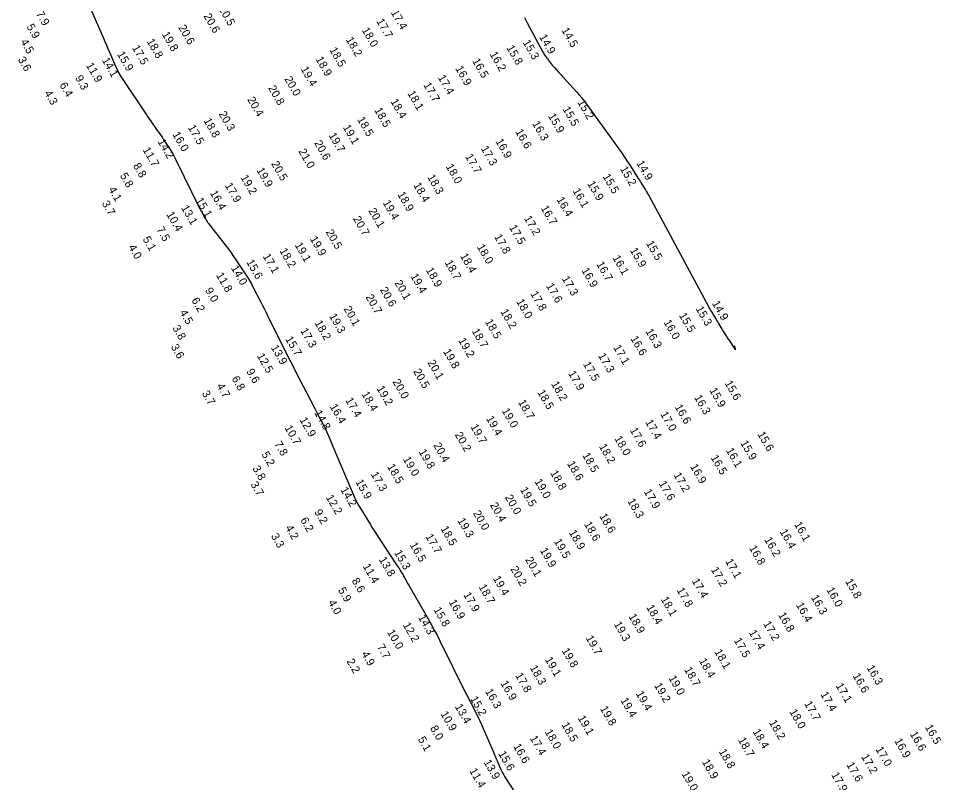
# Model space of a CAD drawing. Extents: x 988130 to 1132882, y 654656 to 841453.
# Drawn here: x 1032483 to 1033059, y 788129 to 788606 of the extents above; entities that cross this region are included whole.
import ezdxf

# ---------------------------------------------------------------- set-up
doc = ezdxf.new("R2010")
doc.units = 0
doc.layers.add('V-TOPO-MAJR', color=7, linetype='Continuous')
doc.layers.add('V-TOPO-SOUN', color=7, linetype='Continuous')

msp = doc.modelspace()

# ---------------------------------------------------------------- linework, layer by layer
at = {"layer": 'V-TOPO-MAJR'}
for points in [[(1032525.53, 788618.17), (1032536.08, 788593.94), (1032537.03, 788591.75), (1032537.99, 788589.56), (1032538.93, 788587.36), (1032539.88, 788585.16), (1032543.66, 788576.37), (1032544.66, 788574.2), (1032545.75, 788572.08), (1032546.94, 788570.02), (1032548.22, 788568), (1032561.76, 788547.85), (1032562.74, 788546.39), (1032563.73, 788544.94), (1032564.73, 788543.49), (1032565.73, 788542.05), (1032569.75, 788536.29), (1032570.75, 788534.85), (1032571.74, 788533.4), (1032572.72, 788531.94), (1032573.68, 788530.47), (1032577.75, 788524.26), (1032578.72, 788522.72), (1032579.65, 788521.15), (1032580.52, 788519.56), (1032581.35, 788517.93), (1032596.2, 788487.72), (1032596.47, 788487.17), (1032596.74, 788486.63), (1032597.01, 788486.09), (1032597.28, 788485.56), (1032598.75, 788482.65), (1032598.84, 788482.49), (1032598.93, 788482.33), (1032599.02, 788482.18), (1032599.13, 788482.03), (1032599.55, 788481.44), (1032599.65, 788481.29), (1032599.75, 788481.14), (1032599.86, 788480.99), (1032599.96, 788480.84), (1032600.97, 788479.32), (1032601.17, 788479.02), (1032601.38, 788478.72), (1032601.6, 788478.43), (1032601.82, 788478.14), (1032612.78, 788463.88), (1032614.34, 788461.82), (1032615.86, 788459.73), (1032617.35, 788457.62), (1032618.8, 788455.48), (1032624.68, 788446.65), (1032626.01, 788444.59), (1032627.28, 788442.5), (1032628.5, 788440.37), (1032629.66, 788438.21), (1032634.17, 788429.49), (1032635.29, 788427.31), (1032636.4, 788425.12), (1032637.51, 788422.93), (1032638.6, 788420.73), (1032648, 788401.69), (1032649.94, 788397.79), (1032651.9, 788393.9), (1032653.87, 788390.02), (1032655.87, 788386.14), (1032668.12, 788362.53), (1032668.76, 788361.3), (1032669.4, 788360.08), (1032670.05, 788358.85), (1032670.7, 788357.63), (1032673.56, 788352.3), (1032674.08, 788351.3), (1032674.57, 788350.29), (1032675.04, 788349.26), (1032675.49, 788348.23), (1032677.22, 788344.06), (1032677.66, 788343.01), (1032678.09, 788341.97), (1032678.53, 788340.93), (1032678.97, 788339.89), (1032692.08, 788309.03), (1032693.17, 788306.59), (1032694.35, 788304.2), (1032695.62, 788301.86), (1032696.98, 788299.56), (1032702.6, 788290.46), (1032704.02, 788288.2), (1032705.45, 788285.94), (1032706.9, 788283.69), (1032708.36, 788281.45), (1032719.63, 788264.4), (1032720.51, 788263.04), (1032721.37, 788261.67), (1032722.2, 788260.28), (1032723.01, 788258.88), (1032726.21, 788253.24), (1032727.01, 788251.83), (1032727.81, 788250.42), (1032728.62, 788249.01), (1032729.42, 788247.61), (1032739.03, 788230.88), (1032740.87, 788227.61), (1032742.67, 788224.31), (1032744.41, 788220.99), (1032746.11, 788217.64), (1032762.07, 788185.55), (1032762.82, 788184.06), (1032763.57, 788182.57), (1032764.33, 788181.09), (1032765.1, 788179.61), (1032768.18, 788173.69), (1032768.93, 788172.21), (1032769.67, 788170.71), (1032770.37, 788169.2), (1032771.05, 788167.68), (1032779.85, 788147.52), (1032780.39, 788146.28), (1032780.92, 788145.05), (1032781.45, 788143.81), (1032781.97, 788142.57), (1032784.06, 788137.61), (1032784.61, 788136.39), (1032785.21, 788135.19), (1032785.86, 788134.02), (1032786.57, 788132.88), (1032796.75, 788117.26)], [(1032799.09, 788606.68), (1032800.78, 788603.5), (1032810.33, 788585.51), (1032810.83, 788584.6), (1032811.37, 788583.72), (1032811.94, 788582.85), (1032812.55, 788582.01), (1032815.06, 788578.67), (1032815.69, 788577.85), (1032816.34, 788577.06), (1032817, 788576.27), (1032817.68, 788575.5), (1032820.45, 788572.46), (1032821.14, 788571.7), (1032821.84, 788570.94), (1032822.53, 788570.18), (1032823.22, 788569.42), (1032831.66, 788560.2), (1032833.27, 788558.38), (1032834.82, 788556.53), (1032836.32, 788554.62), (1032837.76, 788552.67), (1032859.93, 788521.76), (1032861.12, 788520.08), (1032862.28, 788518.38), (1032863.43, 788516.67), (1032864.55, 788514.95), (1032870.06, 788506.32), (1032870.63, 788505.44), (1032871.19, 788504.55), (1032871.74, 788503.66), (1032872.3, 788502.76), (1032874.5, 788499.19), (1032875.04, 788498.29), (1032875.57, 788497.38), (1032876.09, 788496.47), (1032876.6, 788495.55), (1032913.94, 788426.27), (1032914.44, 788425.36), (1032914.95, 788424.46), (1032915.47, 788423.56), (1032916, 788422.68), (1032918.29, 788418.92), (1032918.77, 788418.14), (1032919.24, 788417.36), (1032919.7, 788416.58), (1032920.16, 788415.79), (1032922.24, 788412.24), (1032922.58, 788411.66), (1032922.93, 788411.08), (1032923.29, 788410.51), (1032923.65, 788409.94), (1032925.11, 788407.67), (1032925.48, 788407.1), (1032925.85, 788406.53), (1032926.23, 788405.97), (1032926.6, 788405.41), (1032930.62, 788399.51), (1032930.79, 788399.29), (1032930.87, 788399.23), (1032930.87, 788399.33), (1032930.8, 788399.6), (1032930.1, 788401.66)]]:
    msp.add_lwpolyline(points, dxfattribs=at)

# ---------------------------------------------------------------- texts
at = {"layer": 'V-TOPO-SOUN'}
for s, p in [('20.5 ', (1032607.86, 788612.24)), ('7.9', (1032493.85, 788609.13)), ('20.6 ', (1032598.49, 788607.7)), ('17.4 ', (1032715.43, 788609.94)), ('5.9', (1032487.9, 788601.09)), ('20.6 ', (1032582.73, 788600.55)), ('17.7 ', (1032706.41, 788604.49)), ('19.8 ', (1032572.44, 788596.31)), ('18.0 ', (1032697.27, 788598.96)), ('14.9 ', (1032808.03, 788594.63)), ('14.5 ', (1032821.97, 788598.86)), ('4.5', (1032484.14, 788591.66)), ('18.8 ', (1032562.96, 788591.93)), ('18.2 ', (1032687.31, 788593.03)), ('15.3 ', (1032797.79, 788591.2)), ('15.9 ', (1032544.47, 788583.97)), ('17.5 ', (1032553.78, 788587.9)), ('18.5 ', (1032677.09, 788586.59)), ('16.2 ', (1032777.16, 788583.88)), ('15.8 ', (1032787.63, 788587.88)), ('3.6', (1032482.53, 788580.63)), ('11.9 ', (1032525.05, 788576.94)), ('14.1 ', (1032534.98, 788580.18)), ('18.9 ', (1032668.46, 788580.79)), ('16.5 ', (1032766.24, 788579.66)), ('19.4 ', (1032659.1, 788574.56)), ('16.9 ', (1032755.65, 788574.95)), ('9.3', (1032518.24, 788569.03)), ('20.0 ', (1032648.94, 788568.42)), ('17.4 ', (1032744.77, 788569.32)), ('6.4', (1032508.51, 788564.63)), ('20.8 ', (1032638.82, 788562.71)), ('18.1 ', (1032725.79, 788559.46)), ('17.7 ', (1032735.78, 788564.66)), ('4.3', (1032499, 788559.66)), ('20.4 ', (1032625.79, 788555.6)), ('18.4 ', (1032715.17, 788554.37)), ('15.2 ', (1032831.96, 788553.86)), ('18.5 ', (1032705.1, 788548.92)), ('15.5 ', (1032822.66, 788549.6)), ('18.8 ', (1032598.45, 788542.39)), ('20.3 ', (1032607.95, 788546.6)), ('18.5 ', (1032694.41, 788543.16)), ('15.9 ', (1032813.58, 788545.3)), ('17.5 ', (1032588.67, 788538.11)), ('19.1 ', (1032685.46, 788538.22)), ('16.3 ', (1032803.66, 788540.5)), ('16.0 ', (1032579.03, 788533.8)), ('19.7 ', (1032676.57, 788533.25)), ('16.6 ', (1032793.12, 788535.5)), ('14.2 ', (1032569.82, 788529.31)), ('20.6 ', (1032667.59, 788528.38)), ('17.3 ', (1032771.64, 788524.99)), ('16.9 ', (1032780.77, 788529.5)), ('11.7 ', (1032560.47, 788524.19)), ('21.0 ', (1032657.71, 788523.22)), ('17.7 ', (1032761.83, 788520.01)), ('8.8', (1032554.44, 788514.24)), ('20.5 ', (1032640.72, 788515.47)), ('18.0 ', (1032749.75, 788513.71)), ('14.9 ', (1032868.77, 788515.84)), ('5.8', (1032546.25, 788508.06)), ('19.9 ', (1032631.53, 788511.49)), ('15.5 ', (1032847.71, 788507.52)), ('15.2 ', (1032858.55, 788512.28)), ('17.9 ', (1032611.76, 788501.94)), ('19.2 ', (1032621.57, 788506.87)), ('18.4 ', (1032729.49, 788502.1)), ('18.3 ', (1032738.19, 788507.12)), ('15.9 ', (1032838.11, 788503.08)), ('4.1', (1032539.05, 788499.42)), ('16.4 ', (1032602.45, 788497.23)), ('18.9 ', (1032719.52, 788496.36)), ('16.1 ', (1032828.9, 788498.58)), ('3.7', (1032534.93, 788490.67)), ('15.1 ', (1032593.54, 788492.66)), ('19.4 ', (1032710.38, 788491.15)), ('16.4 ', (1032818.9, 788493.12)), ('13.1 ', (1032584.48, 788487.96)), ('20.1 ', (1032701.44, 788486.1)), ('16.7 ', (1032809.05, 788487.81)), ('10.4 ', (1032575.26, 788483.89)), ('20.7 ', (1032691.83, 788481.11)), ('17.2 ', (1032798.57, 788481.41)), ('7.5', (1032569.08, 788474.46)), ('20.5 ', (1032674.79, 788472.79)), ('17.5 ', (1032789.27, 788475.74)), ('5.1', (1032560.47, 788468.42)), ('19.9 ', (1032664.87, 788468.57)), ('17.8 ', (1032779.93, 788469.87)), ('4.0', (1032551.5, 788463.38)), ('18.2 ', (1032645.9, 788461.16)), ('19.1 ', (1032655.41, 788464.72)), ('18.0 ', (1032769.15, 788463.58)), ('15.9 ', (1032864.72, 788461.42)), ('15.5 ', (1032874.77, 788465.78)), ('17.1 ', (1032635.46, 788457.68)), ('18.4 ', (1032758.67, 788457.91)), ('16.1 ', (1032853.82, 788456.73)), ('14.0 ', (1032615.57, 788450.35)), ('15.6 ', (1032625.17, 788454.06)), ('18.7 ', (1032749.06, 788453.7)), ('16.7 ', (1032843.73, 788452.79)), ('11.8 ', (1032606.27, 788445.9)), ('19.4 ', (1032727.67, 788445.27)), ('18.9 ', (1032737.26, 788449.13)), ('16.9 ', (1032834.46, 788448.92)), ('20.1 ', (1032717.71, 788441.11)), ('17.6 ', (1032812.36, 788439.24)), ('17.3 ', (1032822.19, 788443.71)), ('9.0', (1032599.41, 788436.48)), ('20.7 ', (1032699.68, 788432.27)), ('20.6 ', (1032708.63, 788436.79)), ('17.8 ', (1032802.55, 788434.27)), ('6.2', (1032590.88, 788430.24)), ('18.0 ', (1032793.72, 788429.46)), ('14.9 ', (1032915.96, 788428.3)), ('4.5', (1032583.53, 788422.62)), ('20.1 ', (1032685.94, 788424.88)), ('18.2 ', (1032783.84, 788423.16)), ('15.5 ', (1032895.33, 788420.82)), ('15.3 ', (1032905.77, 788424.95)), ('18.2 ', (1032667.79, 788416.04)), ('19.3 ', (1032676.85, 788420.33)), ('18.5 ', (1032774.23, 788416.84)), ('16.0 ', (1032885.74, 788416.48)), ('3.8', (1032579.06, 788412.97)), ('17.3 ', (1032658.86, 788411.25)), ('18.7 ', (1032765.92, 788411)), ('16.3 ', (1032874.41, 788410.89)), ('15.7 ', (1032649.52, 788406.06)), ('19.2 ', (1032757.5, 788405.08)), ('16.6 ', (1032865.01, 788406.33)), ('3.6', (1032578.04, 788401.16)), ('13.9 ', (1032640.54, 788400.71)), ('19.8 ', (1032748.09, 788398.23)), ('17.1 ', (1032854.32, 788400.73)), ('12.5 ', (1032631.78, 788395.5)), ('17.3 ', (1032844.85, 788395.64)), ('20.1 ', (1032738.34, 788391.38)), ('17.5 ', (1032835.43, 788390.37)), ('6.8', (1032615.97, 788381.28)), ('9.6', (1032625.18, 788385.8)), ('20.5 ', (1032729.41, 788385.84)), ('17.9 ', (1032826.12, 788384.59)), ('4.7', (1032606.65, 788376.75)), ('19.2 ', (1032706.52, 788375.18)), ('20.0 ', (1032716.49, 788379.35)), ('18.2 ', (1032815.52, 788377.99)), ('15.6 ', (1032923.86, 788378.43)), ('3.7', (1032597.4, 788372.13)), ('18.4 ', (1032697.16, 788371.65)), ('18.5 ', (1032806.94, 788372.75)), ('16.3 ', (1032904.83, 788369.55)), ('15.9 ', (1032914.33, 788374)), ('16.4 ', (1032677.28, 788363.87)), ('17.4 ', (1032687.01, 788367.82)), ('18.7 ', (1032794.88, 788366.55)), ('16.6 ', (1032892.67, 788363.63)), ('14.8 ', (1032667.58, 788359.92)), ('19.0 ', (1032784.69, 788361.26)), ('17.0 ', (1032883.69, 788359.14)), ('12.9 ', (1032658.4, 788355.53)), ('19.4 ', (1032774.89, 788356.37)), ('17.4 ', (1032874.27, 788354.11)), ('10.7 ', (1032649.07, 788350.57)), ('20.2 ', (1032755.37, 788346.33)), ('19.7 ', (1032765.11, 788351.26)), ('17.6 ', (1032864.68, 788349.14)), ('15.6 ', (1032944.34, 788346.61)), ('7.8', (1032642.7, 788340.56)), ('18.0 ', (1032855.01, 788343.93)), ('15.9 ', (1032933.72, 788341.1)), ('5.2', (1032634.63, 788334.07)), ('19.8 ', (1032732.81, 788335.62)), ('20.4 ', (1032741.95, 788339.69)), ('18.2 ', (1032845.38, 788338.95)), ('16.1 ', (1032924.67, 788336.44)), ('19.0 ', (1032722.99, 788331.04)), ('18.5 ', (1032834.98, 788333.41)), ('16.5 ', (1032915.16, 788332.01)), ('3.8', (1032628.95, 788325.31)), ('18.5 ', (1032713.11, 788326.39)), ('18.6 ', (1032825.48, 788328.22)), ('16.9 ', (1032902.3, 788326.36)), ('17.3 ', (1032702.87, 788321.57)), ('19.0 ', (1032805.11, 788317.11)), ('18.8 ', (1032814.9, 788322.41)), ('17.2 ', (1032891.97, 788321.11)), ('3.7', (1032627.77, 788315.35)), ('14.2 ', (1032683.92, 788311.95)), ('15.9 ', (1032693.31, 788316.75)), ('19.5 ', (1032796.11, 788311.99)), ('17.6 ', (1032882.71, 788315.82)), ('12.2 ', (1032674.85, 788307.13)), ('20.0 ', (1032786.66, 788307.17)), ('17.9 ', (1032873.39, 788310.73)), ('20.4 ', (1032777.34, 788302.4)), ('18.3 ', (1032863.18, 788304.83)), ('9.2', (1032667.66, 788298.03)), ('20.0 ', (1032766.72, 788297.29)), ('18.6 ', (1032845.62, 788295.51)), ('6.2', (1032658.87, 788293.01)), ('19.3 ', (1032757.03, 788292.7)), ('18.6 ', (1032836.02, 788290.49)), ('16.1 ', (1032967.25, 788290.33)), ('3.3', (1032640.55, 788283.03)), ('4.2', (1032649.53, 788288.2)), ('17.7 ', (1032737.02, 788282.7)), ('18.5 ', (1032746.45, 788287.62)), ('18.9 ', (1032826.58, 788285.2)), ('16.4 ', (1032958.23, 788285.77)), ('16.5 ', (1032727.24, 788277.5)), ('19.5 ', (1032817.3, 788279.71)), ('16.2 ', (1032948.59, 788280.75)), ('15.3 ', (1032717.49, 788272.65)), ('19.9 ', (1032808.52, 788274.1)), ('16.8 ', (1032939.1, 788275.56)), ('13.8 ', (1032707.95, 788268.37)), ('20.1 ', (1032799.32, 788268.28)), ('17.1 ', (1032924.23, 788267.24)), ('11.4 ', (1032697.9, 788264.14)), ('20.2 ', (1032790.08, 788262.52)), ('17.2 ', (1032915.27, 788262.06)), ('8.6', (1032690.92, 788255.13)), ('19.4 ', (1032779.14, 788256.5)), ('17.4 ', (1032903.34, 788254.97)), ('15.8 ', (1032999.12, 788254.68)), ('5.9', (1032682.42, 788249.3)), ('18.7 ', (1032770.25, 788251.25)), ('17.8 ', (1032893.87, 788249.27)), ('16.0 ', (1032987.41, 788249.41)), ('17.9 ', (1032760.69, 788246.34)), ('18.1 ', (1032883.97, 788243.59)), ('16.3 ', (1032977.74, 788244.67)), ('4.0', (1032676.23, 788241.47)), ('15.8 ', (1032742.06, 788237.04)), ('16.9 ', (1032751.61, 788241.74)), ('18.4 ', (1032874.9, 788238.51)), ('16.4 ', (1032968.39, 788239.92)), ('14.3 ', (1032732.45, 788232.21)), ('18.9 ', (1032863.9, 788232.87)), ('16.8 ', (1032957.27, 788233.74)), ('12.2 ', (1032722.89, 788227.44)), ('19.3 ', (1032854.65, 788228.03)), ('17.2 ', (1032947.94, 788228.26)), ('10.0 ', (1032713.08, 788223.01)), ('19.7 ', (1032837.08, 788219.36)), ('17.4 ', (1032938.93, 788222.78)), ('7.7', (1032706.71, 788213.8)), ('17.5 ', (1032929.58, 788217.81)), ('4.9', (1032697.07, 788209.42)), ('19.8 ', (1032822.15, 788211.5)), ('18.1 ', (1032917.44, 788210.75)), ('2.2', (1032687.81, 788204.77)), ('19.1 ', (1032811.6, 788205.91)), ('18.4 ', (1032907.82, 788205.12)), ('17.8 ', (1032793.11, 788195.98)), ('18.3 ', (1032802.18, 788200.77)), ('18.7 ', (1032898.58, 788199.66)), ('16.3 ', (1033012.53, 788200.73)), ('16.9 ', (1032783.87, 788191.07)), ('19.0 ', (1032888.82, 788194.35)), ('16.6 ', (1033003.82, 788195.73)), ('16.3 ', (1032774.27, 788186.02)), ('19.4 ', (1032868.42, 788184.64)), ('19.2 ', (1032879.85, 788189.72)), ('17.1 ', (1032993.2, 788189.6)), ('15.2 ', (1032764.95, 788181.37)), ('19.4 ', (1032858.8, 788180.46)), ('17.4 ', (1032983.67, 788184.19)), ('13.4 ', (1032755.38, 788176.54)), ('19.8 ', (1032846.06, 788175.26)), ('18.0 ', (1032964.28, 788173.36)), ('17.7 ', (1032973.58, 788178.34)), ('10.9 ', (1032746.43, 788171.99)), ('19.1 ', (1032832.11, 788169.4)), ('8.0', (1032739.9, 788163.03)), ('18.5 ', (1032822, 788165.17)), ('18.2 ', (1032951.56, 788166.54)), ('16.5 ', (1033048.9, 788163.69)), ('5.1', (1032732.3, 788156.09)), ('17.4 ', (1032802.23, 788156.81)), ('18.0 ', (1032811.54, 788160.74)), ('18.7 ', (1032932.21, 788155.69)), ('18.4 ', (1032941.4, 788160.94)), ('16.6 ', (1033039.52, 788159.43)), ('16.6 ', (1032791.88, 788151.73)), ('17.0 ', (1033018.08, 788149.89)), ('16.9 ', (1033029.8, 788155.1)), ('15.6 ', (1032782.49, 788147.13)), ('18.8 ', (1032920.19, 788148.49)), ('17.2 ', (1033009.14, 788145.24)), ('13.9 ', (1032773.37, 788141.76)), ('18.9 ', (1032909.71, 788142.01)), ('17.6 ', (1032999.9, 788140.21)), ('11.4 ', (1032764.44, 788136.48)), ('19.0 ', (1032896.98, 788134.47)), ('17.9 ', (1032990.42, 788133.93))]:
    msp.add_text(s, height=5, rotation=300, dxfattribs=at).set_placement(p)

doc.saveas('drawing.dxf')
